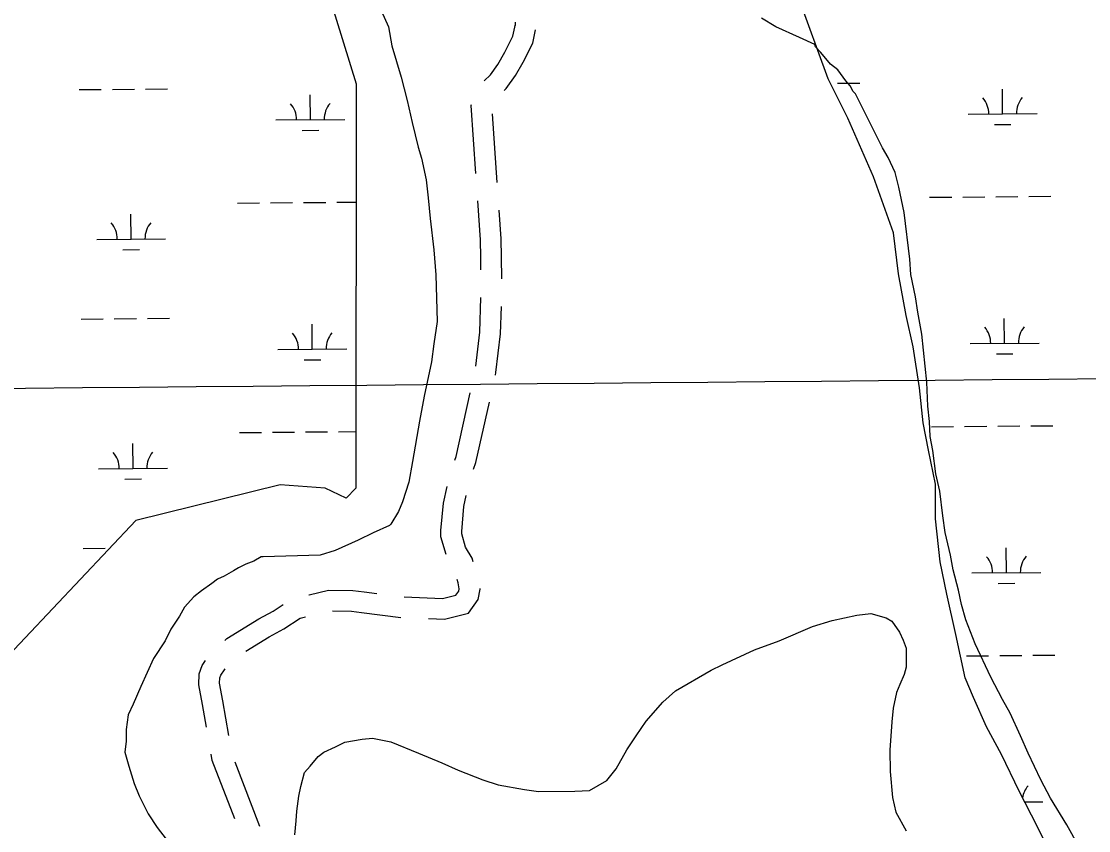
# Model space of a CAD drawing. Extents: x 3568792 to 3606828, y 529143 to 554785.
# Drawn here: x 3599964 to 3601511, y 540194 to 541367 of the extents above; entities that cross this region are included whole.
import ezdxf

# ---------------------------------------------------------------- set-up
doc = ezdxf.new("R2010")
doc.units = 0
for name, color, linetype in [('V-GRID-MAJR', 7, 'Continuous'), ('V-ROAD-CNTR', 7, 'Continuous'), ('V-SITE-VEGE', 7, 'Continuous'), ('V-WETL-SWMP', 7, 'Continuous')]:
    doc.layers.add(name, color=color, linetype=linetype)

msp = doc.modelspace()

# ---------------------------------------------------------------- linework, layer by layer
at = {"layer": 'V-GRID-MAJR'}
msp.add_spline([(3571033, 540592.1), (3576309.2, 540634.7), (3581585.4, 540678.1), (3586861.7, 540722.2), (3592137.9, 540767.1), (3597414.1, 540812.8), (3602690.3, 540859.2)], degree=3, dxfattribs=at)
at = {"layer": 'V-ROAD-CNTR'}
for p, q in [((3600679.9, 541361.2), (3600680.2, 541365.7)), ((3600653.7, 541133.5), (3600646.8, 541233.2)), ((3600309.4, 540199.4), (3600273.4, 540292.7))]:
    msp.add_line(p, q, dxfattribs=at)
for points in [[(3600634.8, 541280.8), (3600634.9, 541281), (3600644, 541289.6), (3600654.7, 541304.7), (3600664.8, 541322.4), (3600676.5, 541345.4), (3600680.1, 541363.2)], [(3600663.6, 541266.9), (3600666.8, 541269.9), (3600680, 541288.6), (3600691.1, 541308.1), (3600705.1, 541335.4), (3600709, 541354.6)], [(3600622.7, 541146.7), (3600615.9, 541245.3), (3600616.2, 541246.4)], [(3600630.1, 541006.9), (3600630, 541024.5), (3600629.3, 541050.3), (3600625.4, 541106.8)], [(3600660.2, 540993.7), (3600660, 541025), (3600659.3, 541051.7), (3600656.4, 541093.5)], [(3600622.7, 540867.3), (3600628.6, 540916.4), (3600630.1, 540966.9)], [(3600650.9, 540854.2), (3600651.8, 540858), (3600658.5, 540914.1), (3600659.7, 540953.7)], [(3600592.1, 540730.7), (3600593.9, 540735.9), (3600614.4, 540828.2)], [(3600619.4, 540717.9), (3600622.8, 540727.6), (3600642.2, 540815.1)], [(3600579.5, 540594.2), (3600572.1, 540619.8), (3600572.1, 540628.9), (3600575.5, 540668.4), (3600580.9, 540692.4)], [(3600618.9, 540583.6), (3600617.1, 540588.8), (3600607.7, 540604.6), (3600602.1, 540623.9), (3600602.1, 540627.5), (3600605.2, 540663.8), (3600608.7, 540679.4)], [(3600518.9, 540532.4), (3600574.1, 540530.2), (3600593.8, 540535.2), (3600597.9, 540540.9), (3600598.5, 540544.3), (3600597.2, 540552.9), (3600595.7, 540557.9)], [(3600553.9, 540501), (3600577.3, 540500), (3600611.8, 540508.8), (3600626.1, 540528.7), (3600629, 540543.8), (3600628.8, 540544.9)], [(3600380.3, 540535.3), (3600380.7, 540535.4), (3600408.8, 540542.1), (3600444.1, 540541.8), (3600460.6, 540539.7), (3600479.2, 540537.3)], [(3600258.4, 540469.1), (3600261.7, 540472.3), (3600307.7, 540500.6), (3600328.7, 540512), (3600343.4, 540521.4)], [(3600289.2, 540454), (3600322.7, 540474.6), (3600344, 540486.1), (3600368.1, 540501.6), (3600375.6, 540503.4)], [(3600414.6, 540512.1), (3600442.1, 540511.8), (3600456.8, 540509.9), (3600514, 540502.7)], [(3600231.8, 540343.7), (3600226, 540376.5), (3600221, 540404.8), (3600221.3, 540420.9), (3600225.7, 540432.9), (3600230.8, 540440.3)], [(3600264.4, 540331.5), (3600255.6, 540381.8), (3600251, 540407.2), (3600251.2, 540415.2), (3600252.6, 540419), (3600258, 540426.9), (3600259.1, 540428)], [(3600273, 540210.5), (3600240.3, 540295.3), (3600238.7, 540304.3)]]:
    msp.add_lwpolyline(points, dxfattribs=at)
at = {"layer": 'V-SITE-VEGE'}
for p, q in [((3601057.9, 541359.1), (3601036.7, 541371.5)), ((3601091.9, 541343.7), (3601057.9, 541359.1)), ((3601114.2, 541333.4), (3601091.9, 541343.7)), ((3601115.3, 541330.2), (3601114.2, 541333.4)), ((3601122.8, 541321.8), (3601115.3, 541330.2)), ((3601136.8, 541305.1), (3601122.8, 541321.8)), ((3601147.4, 541296.8), (3601136.8, 541305.1)), ((3601159.2, 541281.1), (3601147.4, 541296.8)), ((3601165.7, 541273.8), (3601159.2, 541281.1)), ((3601170, 541265.4), (3601165.7, 541273.8)), ((3601173.2, 541262.2), (3601170, 541265.4)), ((3601212.2, 541183.5), (3601173.2, 541262.2)), ((3601220.8, 541169.8), (3601212.2, 541183.5)), ((3601230.6, 541147.8), (3601220.8, 541169.8)), ((3601236.1, 541126.7), (3601230.6, 541147.8)), ((3601243.9, 541089.8), (3601236.1, 541126.7)), ((3601252.1, 541022.3), (3601243.9, 541089.8)), ((3601253.5, 541000.1), (3601252.1, 541022.3)), ((3601260.2, 540967.5), (3601253.5, 541000.1)), ((3601263.6, 540945.3), (3601260.2, 540967.5)), ((3601269.3, 540913.7), (3601263.6, 540945.3)), ((3601276.5, 540844), (3601269.3, 540913.7)), ((3601278, 540809.2), (3601276.5, 540844)), ((3601280.3, 540787), (3601278, 540809.2)), ((3601281.7, 540764.9), (3601280.3, 540787)), ((3601285.1, 540744.8), (3601281.7, 540764.9)), ((3601289.7, 540711.1), (3601285.1, 540744.8)), ((3601295.3, 540685.8), (3601289.7, 540711.1)), ((3601299.9, 540649.9), (3601295.3, 540685.8)), ((3601303.4, 540625.7), (3601299.9, 540649.9)), ((3601311.2, 540593), (3601303.4, 540625.7)), ((3601314.6, 540571.9), (3601311.2, 540593)), ((3601322.4, 540542.4), (3601314.6, 540571.9)), ((3601326.8, 540521.4), (3601322.4, 540542.4)), ((3601333.4, 540499.3), (3601326.8, 540521.4)), ((3601346.5, 540464.6), (3601333.4, 540499.3)), ((3601369.3, 540416.2), (3601346.5, 540464.6)), ((3601386.6, 540383.7), (3601369.3, 540416.2)), ((3601397.4, 540363.7), (3601386.6, 540383.7)), ((3601412.6, 540331.2), (3601397.4, 540363.7)), ((3601423.5, 540306), (3601412.6, 540331.2)), ((3601441.9, 540267.1), (3601423.5, 540306)), ((3601455.9, 540240.8), (3601441.9, 540267.1)), ((3601479.6, 540202), (3601455.9, 540240.8)), ((3601496.9, 540170.6), (3601479.6, 540202))]:
    msp.add_line(p, q, dxfattribs=at)
for points in [[(3600485.3, 541383), (3600496, 541359.4), (3600500.8, 541331.5), (3600514.2, 541286), (3600523.2, 541252.3), (3600530.1, 541220.5), (3600539.1, 541184.8), (3600543.6, 541168.9), (3600550.5, 541137.2), (3600553.3, 541111.3), (3600556.2, 541081.4), (3600561.5, 541035.6), (3600564.6, 540999.7), (3600566.6, 540931.8), (3600561.5, 540899.7), (3600558.3, 540873.6), (3600547.8, 540823.4), (3600540.8, 540787.2), (3600530.6, 540728.9), (3600525.4, 540698.8), (3600516.3, 540670.6), (3600510.7, 540656.4), (3600499.3, 540638.1), (3600497.3, 540636), (3600473.6, 540625.3), (3600452, 540614.7), (3600418.4, 540599.7), (3600396.7, 540593.1), (3600314.2, 540590.7)], [(3600314.2, 540590.7), (3600311.1, 540590.7), (3600300.6, 540584.2), (3600289, 540579.9), (3600278.5, 540574.5), (3600271.2, 540570.2), (3600257.5, 540562.6), (3600248.1, 540558.3), (3600239.7, 540551.8), (3600225, 540541.1), (3600213.5, 540532.5), (3600200, 540517.5), (3600192.7, 540504.8), (3600180.3, 540485.6), (3600172, 540468.6), (3600155.4, 540443), (3600136.9, 540402.7), (3600125.6, 540377.2), (3600118.4, 540361.3), (3600115.5, 540340.1), (3600115.7, 540323.2), (3600113.7, 540307.3), (3600119.3, 540287.3), (3600127, 540262), (3600134.6, 540244.2), (3600147.6, 540217.9), (3600160.5, 540198), (3600181.9, 540170.8)], [(3600360.3, 540187.7), (3600362.2, 540207.8), (3600363, 540221.6), (3600366, 540243.8), (3600369, 540257.6), (3600374, 540277.7), (3600382.3, 540287.3), (3600393.8, 540301.2), (3600402.2, 540307.6), (3600419, 540315.2), (3600432.6, 540321.7), (3600457.9, 540326.2), (3600472.7, 540327.5), (3600499.2, 540322.5), (3600539.5, 540306.1), (3600573.5, 540291.7), (3600596.9, 540281.4), (3600633, 540267.1), (3600655.2, 540259.9), (3600693.4, 540253), (3600713.5, 540250.1), (3600766.3, 540250.7), (3600787.4, 540252), (3600812.6, 540266.1), (3600826.1, 540283.1), (3600841.6, 540310.8), (3600855.1, 540331), (3600869.6, 540352.3), (3600893.6, 540380.1), (3600912.4, 540396.2), (3600963.8, 540426.4), (3600979.6, 540433.9), (3601026.9, 540455.6), (3601062.6, 540468.7), (3601111, 540489.4), (3601139.4, 540498.2), (3601175.2, 540506), (3601195.3, 540508.4), (3601217.5, 540502.3), (3601226.1, 540497.1), (3601236.8, 540481.4), (3601242.2, 540469.8), (3601246.6, 540458.3), (3601246.9, 540430.8), (3601243.9, 540420.2), (3601237.7, 540405.3), (3601232.6, 540393.7), (3601227.6, 540371.4), (3601225.7, 540351.3), (3601223, 540310.1), (3601223.4, 540279.5), (3601227, 540241.5), (3601231.5, 540220.4), (3601246.6, 540193.1)]]:
    msp.add_lwpolyline(points, dxfattribs=at)
at = {"layer": 'V-WETL-SWMP'}
for p, q in [((3600317.6, 541704.3), (3600449.2, 541276.3)), ((3601133.4, 541283.8), (3601064.9, 541472.6)), ((3600449.2, 541276.3), (3600448.8, 540690)), ((3601162.1, 541226.7), (3601133.4, 541283.8)), ((3601147.3, 541277.4), (3601179.3, 541277.6)), ((3600047.5, 541268.1), (3600079.5, 541268.4)), ((3600095.5, 541268.5), (3600127.5, 541268.8)), ((3600143.5, 541268.9), (3600175.5, 541269.2)), ((3600382.7, 541224.5), (3600382.4, 541260.5)), ((3601386.5, 541232.9), (3601386.2, 541268.9)), ((3600332.7, 541224.1), (3600432.7, 541224.9)), ((3601199.3, 541141.5), (3601162.1, 541226.7)), ((3601336.5, 541232.5), (3601436.5, 541233.4)), ((3600370.9, 541208.9), (3600394.9, 541209.1)), ((3601374.6, 541217.4), (3601398.6, 541217.6)), ((3601228.1, 541060.5), (3601199.3, 541141.5)), ((3600276.9, 541103.5), (3600308.9, 541103.8)), ((3600324.9, 541103.9), (3600356.9, 541104.2)), ((3600372.9, 541104.3), (3600404.9, 541104.6)), ((3600420.9, 541104.7), (3600449, 541105)), ((3601280.7, 541112), (3601312.7, 541112.2)), ((3601328.7, 541112.4), (3601360.7, 541112.7)), ((3601376.7, 541112.8), (3601408.7, 541113.1)), ((3601424.7, 541113.2), (3601456.7, 541113.5)), ((3600122.8, 541051.5), (3600122.4, 541087.5)), ((3601235.5, 541000.9), (3601228.1, 541060.5)), ((3600072.8, 541051), (3600172.7, 541051.9)), ((3600110.9, 541035.9), (3600134.9, 541036.1)), ((3601246.7, 540940.8), (3601235.5, 541000.9)), ((3600050.3, 540935.4), (3600082.3, 540935.7)), ((3600098.3, 540935.8), (3600130.3, 540936.1)), ((3600146.3, 540936.2), (3600178.3, 540936.5)), ((3601256.9, 540895.1), (3601246.7, 540940.8)), ((3601389.3, 540900.3), (3601389, 540936.3)), ((3600385.5, 540891.8), (3600385.2, 540927.8)), ((3601339.3, 540899.9), (3601439.3, 540900.7)), ((3600335.5, 540891.4), (3600435.5, 540892.2)), ((3601266.2, 540835.6), (3601256.9, 540895.1)), ((3601377.5, 540884.8), (3601401.5, 540885)), ((3600373.7, 540876.3), (3600397.7, 540876.5)), ((3601271.5, 540784.7), (3601266.2, 540835.6)), ((3601278.9, 540745.3), (3601271.5, 540784.7)), ((3601283.5, 540779.3), (3601315.5, 540779.6)), ((3601331.5, 540779.7), (3601363.5, 540780)), ((3601379.5, 540780.1), (3601411.5, 540780.4)), ((3601427.5, 540780.5), (3601459.5, 540780.8)), ((3600279.7, 540770.8), (3600311.7, 540771.1)), ((3600327.7, 540771.3), (3600359.7, 540771.5)), ((3600375.7, 540771.7), (3600407.7, 540771.9)), ((3600423.7, 540772.1), (3600448.8, 540772.3)), ((3600125.6, 540718.8), (3600125.3, 540754.8)), ((3601289.3, 540696.1), (3601278.9, 540745.3)), ((3600075.6, 540718.4), (3600175.6, 540719.2)), ((3600113.7, 540703.3), (3600137.7, 540703.5)), ((3600339, 540695), (3600129.6, 540643.5)), ((3600404.1, 540690), (3600339, 540695)), ((3600434.7, 540675.7), (3600404.1, 540690)), ((3600448.8, 540690), (3600434.7, 540675.7)), ((3601289.3, 540645.7), (3601289.3, 540696.1)), ((3600129.6, 540643.5), (3599852.1, 540349.5)), ((3601295.9, 540583.3), (3601289.3, 540645.7)), ((3600053.1, 540602.8), (3600085.1, 540603)), ((3601392.1, 540567.6), (3601391.8, 540603.6)), ((3601305.5, 540536.6), (3601295.9, 540583.3)), ((3601342.1, 540567.2), (3601442.1, 540568)), ((3601380.3, 540552.1), (3601404.3, 540552.3)), ((3601318.6, 540478.2), (3601305.5, 540536.6)), ((3601332.3, 540415.2), (3601318.6, 540478.2)), ((3601334.3, 540447.1), (3601366.3, 540447.3)), ((3601382.3, 540447.5), (3601414.3, 540447.7)), ((3601430.3, 540447.9), (3601462.3, 540448.1)), ((3601344.4, 540386.7), (3601332.3, 540415.2)), ((3601363.1, 540344), (3601344.4, 540386.7)), ((3601385, 540303.9), (3601363.1, 540344)), ((3601410.4, 540250.9), (3601385, 540303.9)), ((3601437, 540199.1), (3601410.4, 540250.9)), ((3601418.5, 540235.2), (3601444.9, 540235.4)), ((3601458.3, 540155.8), (3601437, 540199.1))]:
    msp.add_line(p, q, dxfattribs=at)
for centre, start, end in [((3601331.3, 541233), 359.7115, 41.2552), ((3601441.8, 541233.9), 139.7115, 181.2552), ((3600327.5, 541224.5), 359.7115, 41.2552), ((3600438, 541225.4), 139.7115, 181.2552), ((3600067.5, 541051.5), 359.7115, 41.2552), ((3600178, 541052.4), 139.7115, 181.2552), ((3600330.3, 540891.8), 359.7115, 41.2552), ((3600440.8, 540892.8), 139.7115, 181.2552), ((3601334.1, 540900.3), 359.7115, 41.2552), ((3601444.6, 540901.2), 139.7115, 181.2552), ((3600070.3, 540718.8), 359.7115, 41.2552), ((3600180.8, 540719.7), 139.7115, 181.2552), ((3601336.9, 540567.6), 359.7115, 41.2552), ((3601447.4, 540568.6), 139.7115, 181.2552), ((3601450.2, 540235.9), 139.7115, 171.292)]:
    msp.add_arc(centre, 35.2, start, end, dxfattribs=at)

doc.saveas('drawing.dxf')
